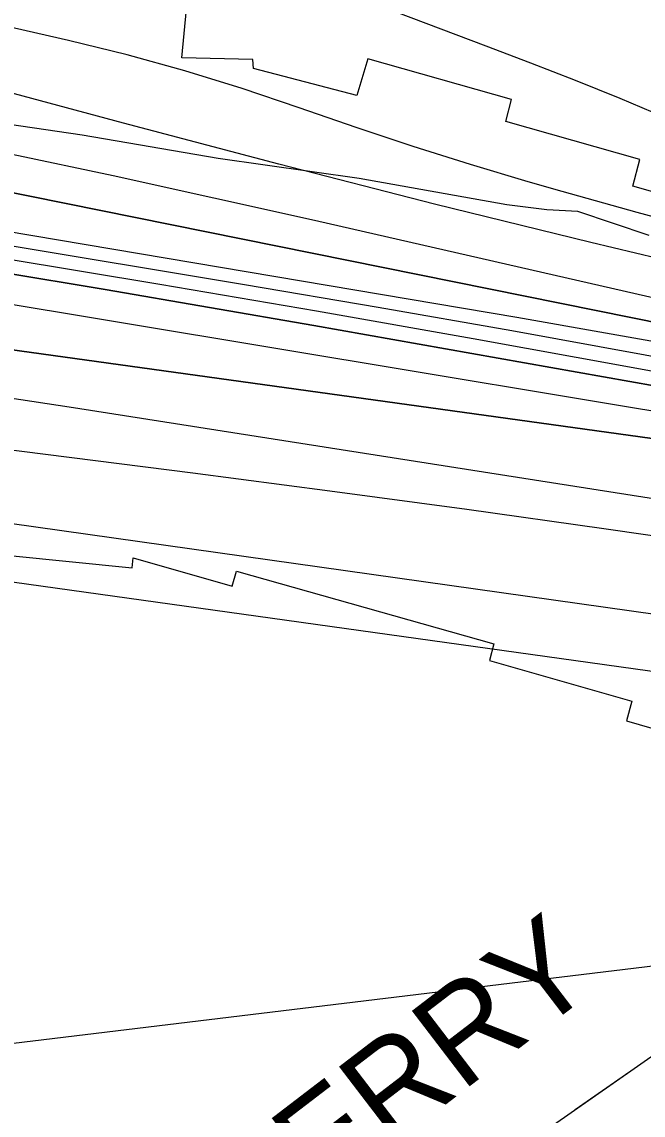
# Model space of a CAD drawing. Extents: x 3508733 to 3546731, y 546897 to 572481.
# Drawn here: x 3527354 to 3527897, y 564701 to 565656 of the extents above; entities that cross this region are included whole.
import ezdxf

# ---------------------------------------------------------------- set-up
doc = ezdxf.new("R2010")
doc.units = 0
for name, color, linetype in [('V-RIVR-EDGE', 7, 'Continuous'), ('V-RIVR-FERY', 7, 'Continuous'), ('V-RIVR-FERY-IDEN', 7, 'Continuous'), ('V-RRAP-RVMT', 7, 'Continuous'), ('V-TOPO-DPTH', 7, 'Continuous'), ('V-TOPO-MAJR', 7, 'Continuous'), ('V-TOPO-MINR', 7, 'Continuous'), ('V-TOPO-WATR', 7, 'Continuous')]:
    doc.layers.add(name, color=color, linetype=linetype)

msp = doc.modelspace()

# ---------------------------------------------------------------- linework, layer by layer
at = {"layer": 'V-RIVR-EDGE'}
msp.add_lwpolyline([(3527901.82, 565469.15), (3527839.37, 565490.13), (3527812.42, 565491.43), (3527777.5, 565495.8), (3527648.27, 565518.79), (3527525.16, 565536.25), (3527406.34, 565556.77), (3527245.25, 565580.45)], dxfattribs=at)
at = {"layer": 'V-RIVR-FERY'}
for points in [[(3524970.11, 562704.39), (3528560.09, 565210.41)], [(3527837.17, 564705.76), (3527884.98, 564739.13)]]:
    msp.add_lwpolyline(points, dxfattribs=at)
at = {"layer": 'V-RRAP-RVMT'}
for points in [[(3527646.4, 565591.3), (3527556.03, 565614.86), (3527555.55, 565622.8), (3527493.37, 565624.42), (3527497.47, 565666.71), (3527291.35, 565716.4)], [(3528373.7, 565314.35), (3528378.08, 565329.3), (3528252.54, 565365.97), (3528256.61, 565377.91), (3528133.12, 565412.54), (3528135.97, 565426), (3528009.04, 565461.68), (3528012.9, 565476.3), (3527887.43, 565512.1), (3527893.68, 565535.43), (3527776.62, 565568.74), (3527781.43, 565587.94), (3527656.06, 565623.38), (3527646.4, 565591.3)], [(3527238.4, 565200.26), (3527450.13, 565178.91), (3527450.97, 565187.56)], [(3527450.97, 565187.56), (3527537.27, 565162.87), (3527541.14, 565175.87), (3527766.07, 565112.5), (3527762.17, 565098.06), (3527886.67, 565062.55), (3527881.93, 565045.29), (3528008.6, 565008.74), (3528005.78, 564996.71), (3528129.92, 564961.1), (3528124.91, 564940.06), (3528244.13, 564905.46)]]:
    msp.add_lwpolyline(points, dxfattribs=at)
at = {"layer": 'V-TOPO-DPTH'}
for points in [[(3529348.44, 565130.13), (3528684.12, 565274.3), (3528613.6, 565289.62), (3528543.08, 565304.95), (3528472.57, 565320.31), (3528402.06, 565335.67), (3528332.11, 565350.93), (3528296.6, 565358.76), (3528261.1, 565366.69), (3528225.64, 565374.78), (3528190.2, 565382.96), (3527987.4, 565430.28), (3527850.75, 565462.89), (3527714.33, 565496.41), (3527578.26, 565531.31), (3527442.41, 565567.11), (3527159.57, 565643.19)], [(3527298.21, 565515.86), (3528009.93, 565372.5), (3528050.38, 565364.35), (3528090.84, 565356.19), (3528131.29, 565348.04), (3528171.74, 565339.88), (3528212.18, 565331.67), (3528252.6, 565323.39), (3528293.01, 565315), (3528333.4, 565306.54), (3529099.57, 565145.02), (3529143.22, 565135.71), (3529186.83, 565126.26), (3529230.4, 565116.61), (3529273.94, 565106.82), (3529281.45, 565105.12), (3529321.16, 565095.89), (3529360.82, 565086.42), (3529400.39, 565076.58), (3529439.89, 565066.49), (3529731.46, 564990.55)], [(3527298.21, 565515.86), (3528009.93, 565372.5), (3528050.38, 565364.35), (3528090.84, 565356.19), (3528131.29, 565348.04), (3528171.74, 565339.88), (3528212.18, 565331.67), (3528252.6, 565323.39), (3528293.01, 565315), (3528333.4, 565306.54), (3529099.57, 565145.02), (3529143.22, 565135.71), (3529186.83, 565126.26), (3529230.4, 565116.61), (3529273.94, 565106.82), (3529281.45, 565105.12), (3529321.16, 565095.89), (3529360.82, 565086.42), (3529400.39, 565076.58), (3529439.89, 565066.49), (3529731.46, 564990.55)], [(3529680.64, 564975.22), (3529584.27, 565001.1), (3529408.34, 565046.89), (3529381.9, 565053.65), (3529355.42, 565060.27), (3529328.88, 565066.66), (3529302.3, 565072.9), (3529147.16, 565108.63), (3529042.91, 565132.26), (3528938.55, 565155.41), (3528834.04, 565177.84), (3528729.42, 565199.8), (3528305.29, 565287.26), (3528276.55, 565293.11), (3528247.8, 565298.87), (3528219.01, 565304.48), (3528190.21, 565310), (3528014.88, 565343.12), (3527898.33, 565364.74), (3527781.69, 565385.85), (3527664.91, 565406.2), (3527548.04, 565426.03), (3527112.07, 565498.54)], [(3529680.64, 564975.22), (3529584.27, 565001.1), (3529408.34, 565046.89), (3529381.9, 565053.65), (3529355.42, 565060.27), (3529328.88, 565066.66), (3529302.3, 565072.9), (3529147.16, 565108.63), (3529042.91, 565132.26), (3528938.55, 565155.41), (3528834.04, 565177.84), (3528729.42, 565199.8), (3528305.29, 565287.26), (3528276.55, 565293.11), (3528247.8, 565298.87), (3528219.01, 565304.48), (3528190.21, 565310), (3528014.88, 565343.12), (3527898.33, 565364.74), (3527781.69, 565385.85), (3527664.91, 565406.2), (3527548.04, 565426.03), (3527112.07, 565498.54)], [(3527335.27, 565437.16), (3527426.51, 565421.98), (3527517.68, 565406.37), (3527608.79, 565390.47), (3528207.06, 565284.58), (3528225.38, 565281.27), (3528243.68, 565277.86), (3528261.96, 565274.33), (3528280.22, 565270.7), (3528473.53, 565231.59), (3528588.32, 565207.84), (3528702.97, 565183.41), (3528817.4, 565157.97), (3528931.68, 565131.86), (3529323.07, 565040.6), (3529336.55, 565037.41), (3529350.01, 565034.14), (3529363.45, 565030.77), (3529376.87, 565027.34), (3529457.26, 565006.43), (3529510.76, 564992.15), (3529564.14, 564977.43), (3529617.34, 564962.05), (3529670.4, 564946.22)], [(3527335.27, 565437.16), (3527426.51, 565421.98), (3527517.68, 565406.37), (3527608.79, 565390.47), (3528207.06, 565284.58), (3528225.38, 565281.27), (3528243.68, 565277.86), (3528261.96, 565274.33), (3528280.22, 565270.7), (3528473.53, 565231.59), (3528588.32, 565207.84), (3528702.97, 565183.41), (3528817.4, 565157.97), (3528931.68, 565131.86), (3529323.07, 565040.6), (3529336.55, 565037.41), (3529350.01, 565034.14), (3529363.45, 565030.77), (3529376.87, 565027.34), (3529457.26, 565006.43), (3529510.76, 564992.15), (3529564.14, 564977.43), (3529617.34, 564962.05), (3529670.4, 564946.22)], [(3529690, 564905.8), (3529363.43, 565002.74), (3529359.44, 565003.92), (3529355.46, 565005.09), (3529351.46, 565006.24), (3529349.75, 565006.7), (3529345.48, 565007.82), (3529344.19, 565008.15), (3529343.76, 565008.25), (3528597.22, 565184.32), (3528537.94, 565197.98), (3528478.57, 565211.22), (3528419.07, 565223.85), (3528359.48, 565236.07), (3528258.48, 565256.23), (3528249.31, 565258.01), (3528240.13, 565259.73), (3528230.93, 565261.37), (3528221.73, 565262.95), (3527310.75, 565414.42)], [(3529690, 564905.8), (3529363.43, 565002.74), (3529359.44, 565003.92), (3529355.46, 565005.09), (3529351.46, 565006.24), (3529349.75, 565006.7), (3529345.48, 565007.82), (3529344.19, 565008.15), (3529343.76, 565008.25), (3528597.22, 565184.32), (3528537.94, 565197.98), (3528478.57, 565211.22), (3528419.07, 565223.85), (3528359.48, 565236.07), (3528258.48, 565256.23), (3528249.31, 565258.01), (3528240.13, 565259.73), (3528230.93, 565261.37), (3528221.73, 565262.95), (3527310.75, 565414.42)], [(3527098.92, 565403.33), (3528097.89, 565265.04), (3528121.11, 565261.75), (3528144.31, 565258.35), (3528167.5, 565254.79), (3528190.66, 565251.13), (3528234.86, 565243.98), (3528235.92, 565243.81), (3528236.97, 565243.62), (3528239.06, 565243.23), (3528250.59, 565240.92), (3528257.4, 565239.53), (3528264.19, 565238.07), (3528270.97, 565236.54), (3528277.73, 565234.96), (3528308.1, 565227.67), (3528330.04, 565222.38), (3528351.97, 565217.07), (3528373.9, 565211.73), (3528395.82, 565206.37), (3528941.39, 565072.38)], [(3527098.92, 565403.33), (3528097.89, 565265.04), (3528121.11, 565261.75), (3528144.31, 565258.35), (3528167.5, 565254.79), (3528190.66, 565251.13), (3528234.86, 565243.98), (3528235.92, 565243.81), (3528236.97, 565243.62), (3528239.06, 565243.23), (3528250.59, 565240.92), (3528257.4, 565239.53), (3528264.19, 565238.07), (3528270.97, 565236.54), (3528277.73, 565234.96), (3528308.1, 565227.67), (3528330.04, 565222.38), (3528351.97, 565217.07), (3528373.9, 565211.73), (3528395.82, 565206.37), (3528941.39, 565072.38)]]:
    msp.add_lwpolyline(points, dxfattribs=at)
at = {"layer": 'V-TOPO-MAJR'}
msp.add_lwpolyline([(3529657.69, 564854.07), (3529594.57, 564872.72), (3529531.23, 564890.64), (3529467.75, 564908.06), (3529366.33, 564935.25), (3529348.89, 564939.84), (3529331.42, 564944.32), (3529313.91, 564948.65), (3529296.37, 564952.87), (3529046.38, 565011.87), (3528910.14, 565043.41), (3528773.73, 565074.17), (3528637.06, 565103.76), (3528500.21, 565132.57), (3528271.79, 565179.65), (3528249, 565184.18), (3528226.17, 565188.49), (3528203.28, 565192.46), (3528180.35, 565196.22), (3527398.68, 565318.58), (3527339.46, 565327.67)], dxfattribs=at)
at = {"layer": 'V-TOPO-MINR'}
for points in [[(3528885.87, 565263.49), (3528763.45, 565289.99), (3528641.04, 565316.52), (3528307.2, 565388.92), (3528287.18, 565393.31), (3528267.18, 565397.75), (3528247.2, 565402.29), (3528227.23, 565406.88), (3528089.06, 565438.98), (3528022.92, 565454.89), (3527956.97, 565471.49), (3527891.29, 565489.13), (3527825.78, 565507.44), (3527796.09, 565516), (3527745.72, 565531.04), (3527695.55, 565546.71), (3527645.69, 565563.34), (3527596.04, 565580.6), (3527546.28, 565597.44), (3527496.16, 565613.07), (3527445.52, 565626.89), (3527394.52, 565639.51), (3527148.13, 565695.78)], [(3529156.05, 565237.87), (3528282.63, 565426.27), (3528277.9, 565427.31), (3528273.18, 565428.35), (3528268.45, 565429.42), (3528263.73, 565430.5), (3528226.03, 565439.23), (3528212.7, 565442.46), (3528199.41, 565445.89), (3528186.2, 565449.59), (3528173.05, 565453.48), (3528160.04, 565457.81), (3528147.19, 565462.53), (3528134.58, 565467.84), (3528122.12, 565473.55), (3527991.05, 565537.32), (3527953.14, 565555.2), (3527914.96, 565572.45), (3527876.36, 565588.77), (3527837.5, 565604.46), (3527798.39, 565619.59), (3527759.24, 565634.6), (3527720.02, 565649.42), (3527680.75, 565664.13)], [(3529348.44, 565130.13), (3528684.12, 565274.3), (3528613.6, 565289.62), (3528543.08, 565304.95), (3528472.57, 565320.31), (3528402.06, 565335.67), (3528332.11, 565350.93), (3528296.6, 565358.76), (3528261.1, 565366.69), (3528225.64, 565374.78), (3528190.2, 565382.96), (3527987.4, 565430.28), (3527850.75, 565462.89), (3527714.33, 565496.41), (3527578.26, 565531.31), (3527442.41, 565567.11), (3527159.57, 565643.19)], [(3529292.63, 565116.01), (3528266.25, 565335.08), (3528260.8, 565336.24), (3528255.35, 565337.39), (3528249.9, 565338.53), (3528244.44, 565339.66), (3528238.98, 565340.78), (3528233.52, 565341.91), (3528228.06, 565343.03), (3528222.6, 565344.15), (3528185.48, 565351.74), (3528161.47, 565356.74), (3528137.49, 565361.85), (3528113.54, 565367.12), (3528089.62, 565372.49), (3527609.45, 565482.09), (3527521.44, 565501.85), (3527433.33, 565521.18), (3527345.08, 565539.87)], [(3529656.08, 564996.29), (3529424.11, 565056.68), (3529391.14, 565065.11), (3529358.12, 565073.34), (3529325.03, 565081.28), (3529291.88, 565089.02), (3529209.71, 565107.82), (3529135.4, 565124.6), (3529061.03, 565141.09), (3528986.56, 565157.14), (3528912.03, 565172.9), (3528319.28, 565296.44), (3528284.7, 565303.58), (3528250.1, 565310.63), (3528215.48, 565317.56), (3528180.84, 565324.39), (3528095.7, 565341.02), (3528018.42, 565355.8), (3527941.07, 565370.19), (3527863.61, 565383.98), (3527786.08, 565397.38), (3527126.55, 565508.77)], [(3529680.64, 564975.22), (3529584.27, 565001.1), (3529408.34, 565046.89), (3529381.9, 565053.65), (3529355.42, 565060.27), (3529328.88, 565066.66), (3529302.3, 565072.9), (3529147.16, 565108.63), (3529042.91, 565132.26), (3528938.55, 565155.41), (3528834.04, 565177.84), (3528729.42, 565199.8), (3528305.29, 565287.26), (3528276.55, 565293.11), (3528247.8, 565298.87), (3528219.01, 565304.48), (3528190.21, 565310), (3528014.88, 565343.12), (3527898.33, 565364.74), (3527781.69, 565385.85), (3527664.91, 565406.2), (3527548.04, 565426.03), (3527112.07, 565498.54)], [(3529670.45, 564962.89), (3529593.68, 564984.21), (3529516.72, 565004.81), (3529392.6, 565037.11), (3529372.67, 565042.21), (3529352.71, 565047.2), (3529332.72, 565052.03), (3529312.7, 565056.76), (3529086.21, 565109.25), (3528952.81, 565139.61), (3528819.26, 565169.27), (3528685.47, 565197.87), (3528551.54, 565225.77), (3528292.31, 565278.71), (3528269, 565283.39), (3528245.66, 565287.98), (3528222.3, 565292.43), (3528198.93, 565296.78), (3527884.48, 565354.27), (3527747.86, 565378.86), (3527611.15, 565402.93), (3527474.31, 565426.23), (3527337.37, 565449.03)], [(3529670.4, 564946.22), (3529617.34, 564962.05), (3529564.14, 564977.43), (3529510.76, 564992.15), (3529457.26, 565006.43), (3529376.87, 565027.34), (3529363.45, 565030.77), (3529350.01, 565034.14), (3529336.55, 565037.41), (3529323.07, 565040.6), (3528931.68, 565131.86), (3528817.4, 565157.97), (3528702.97, 565183.41), (3528588.32, 565207.84), (3528473.53, 565231.59), (3528280.22, 565270.7), (3528261.96, 565274.33), (3528243.68, 565277.86), (3528225.38, 565281.27), (3528207.06, 565284.58), (3527608.79, 565390.47), (3527517.68, 565406.37), (3527426.51, 565421.98), (3527335.27, 565437.16)], [(3529690, 564905.8), (3529363.43, 565002.74), (3529359.44, 565003.92), (3529355.46, 565005.09), (3529351.46, 565006.24), (3529349.75, 565006.7), (3529345.48, 565007.82), (3529344.19, 565008.15), (3529343.76, 565008.25), (3528597.22, 565184.32), (3528537.94, 565197.98), (3528478.57, 565211.22), (3528419.07, 565223.85), (3528359.48, 565236.07), (3528258.48, 565256.23), (3528249.31, 565258.01), (3528240.13, 565259.73), (3528230.93, 565261.37), (3528221.73, 565262.95), (3527310.75, 565414.42)], [(3528941.39, 565072.38), (3528395.82, 565206.37), (3528373.9, 565211.73), (3528351.97, 565217.07), (3528330.04, 565222.38), (3528308.1, 565227.67), (3528277.73, 565234.96), (3528270.97, 565236.54), (3528264.19, 565238.07), (3528257.4, 565239.53), (3528250.59, 565240.92), (3528239.06, 565243.23), (3528236.97, 565243.62), (3528235.92, 565243.81), (3528234.86, 565243.98), (3528190.66, 565251.13), (3528167.5, 565254.79), (3528144.31, 565258.35), (3528121.11, 565261.75), (3528097.89, 565265.04), (3527098.92, 565403.33)], [(3529315.43, 564922.77), (3528555.87, 565091.25), (3528500.14, 565103.42), (3528444.35, 565115.32), (3528388.48, 565126.84), (3528332.56, 565138.11), (3528237.45, 565156.92), (3528229.03, 565158.52), (3528220.59, 565160.05), (3528212.14, 565161.45), (3528203.67, 565162.77), (3527981.68, 565195.74), (3527862.16, 565213.1), (3527742.56, 565229.93), (3527622.86, 565245.99), (3527503.08, 565261.53), (3527075.23, 565315.63)], [(3529737.55, 564756.26), (3529631.95, 564783.77), (3529526.5, 564811.88), (3529372.66, 564853.58), (3529344.22, 564861.19), (3529315.75, 564868.67), (3529287.23, 564875.96), (3529258.68, 564883.13), (3529152.88, 564909.31), (3529071.24, 564928.77), (3528989.4, 564947.27), (3528907.26, 564964.36), (3528824.91, 564980.5), (3528258.69, 565086.4), (3528233.32, 565090.97), (3528207.92, 565095.31), (3528182.46, 565099.3), (3528156.96, 565103.06), (3527026.8, 565262.04)], [(3529421.13, 564795.6), (3529392.47, 564802.65), (3529363.78, 564809.54), (3529317.99, 564820.32), (3529312.15, 564821.66), (3529306.31, 564822.97), (3529300.45, 564824.23), (3529294.59, 564825.44), (3528248.1, 565037.89), (3528239.85, 565039.54), (3528231.59, 565041.15), (3528223.32, 565042.71), (3528215.04, 565044.24), (3528200.43, 565046.88), (3528199.46, 565047.05), (3528196.52, 565047.51), (3528174.93, 565050.59), (3528163.15, 565052.26), (3528151.37, 565053.92), (3528139.59, 565055.57), (3528127.81, 565057.22), (3527067.3, 565204.98)], [(3526982.54, 564719.74), (3528097.61, 564854.68), (3528101.7, 564857.06), (3528103.99, 564857.86), (3528108.67, 564858.91), (3528111.08, 564859.16), (3528149.15, 564861.11), (3528155.63, 564861.28), (3528162.11, 564861.25), (3528168.58, 564860.9), (3528175.05, 564860.33), (3528931.12, 564776.07)]]:
    msp.add_lwpolyline(points, dxfattribs=at)
at = {"layer": 'V-TOPO-WATR'}
msp.add_lwpolyline([(3529731.46, 564990.55), (3529439.89, 565066.49), (3529400.39, 565076.58), (3529360.82, 565086.42), (3529321.16, 565095.89), (3529281.45, 565105.12), (3529273.94, 565106.82), (3529230.4, 565116.61), (3529186.83, 565126.26), (3529143.22, 565135.71), (3529099.57, 565145.02), (3528333.4, 565306.54), (3528293.01, 565315), (3528252.6, 565323.39), (3528212.18, 565331.67), (3528171.74, 565339.88), (3528131.29, 565348.04), (3528090.84, 565356.19), (3528050.38, 565364.35), (3528009.93, 565372.5), (3527298.21, 565515.86)], dxfattribs=at)

# ---------------------------------------------------------------- texts
at = {"layer": 'V-RIVR-FERY-IDEN'}
msp.add_text('FERRY', height=83, rotation=37.42384, dxfattribs=at).set_placement((3527561.34, 564585.65))

doc.saveas('drawing.dxf')
